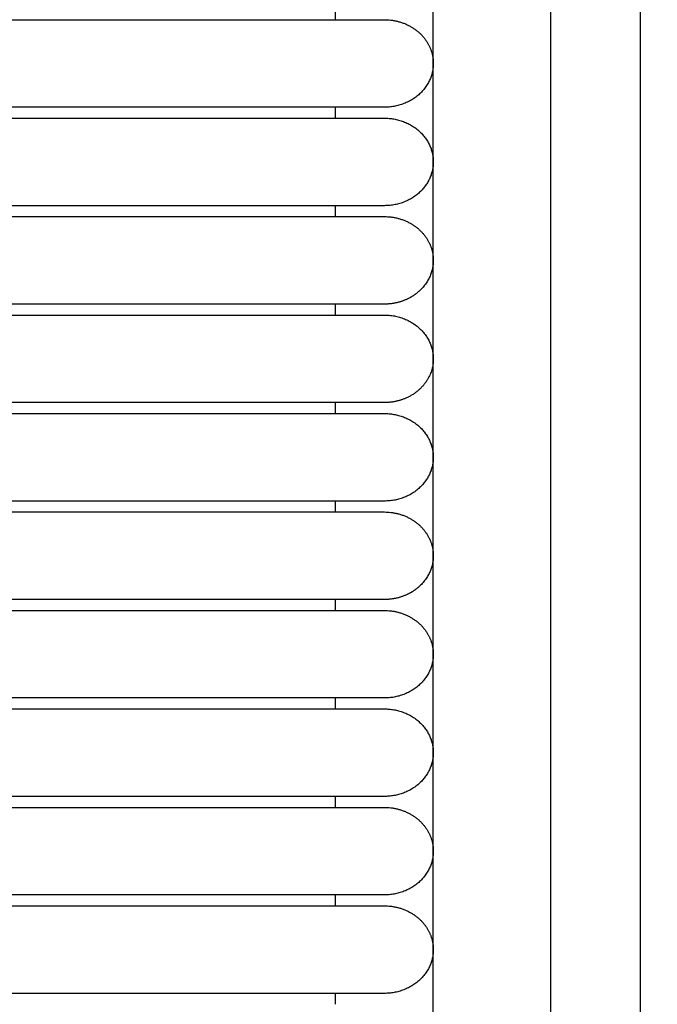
# Model space of a CAD drawing. Header units: millimetres. Extents: x -31695 to -19845, y -5614 to 7253.
# Tile 269 of 432: x -28353 to -28324, y 4911 to 4957. Entities that reach past the tile are written whole.
import ezdxf

# ---------------------------------------------------------------- set-up
doc = ezdxf.new("R2010")
doc.units = ezdxf.units.MM
doc.layers.add('2d', color=7, linetype='Continuous', true_color=0x000000)

msp = doc.modelspace()

# ---------------------------------------------------------------- linework, layer by layer
at = {"layer": '2d', "linetype": 'Continuous', "lineweight": -3}
msp.add_lwpolyline([(-28334.026, 4598.27), (-28334.026, 5374.719)], dxfattribs=at)
for points, knots in [([(-28327.843, 4580.414), (-28327.938, 4581.874), (-28328.016, 4583.335), (-28328.083, 4584.797), (-28328.155, 4586.378), (-28328.214, 4587.961), (-28328.264, 4589.544), (-28328.317, 4591.246), (-28328.359, 4592.949), (-28328.394, 4594.652), (-28328.431, 4596.505), (-28328.46, 4598.358), (-28328.483, 4600.211), (-28328.507, 4602.186), (-28328.524, 4604.161), (-28328.537, 4606.136), (-28328.55, 4608.199), (-28328.559, 4610.262), (-28328.565, 4612.325), (-28328.571, 4614.504), (-28328.574, 4616.683), (-28328.575, 4618.862), (-28328.578, 4622.137), (-28328.578, 4625.411), (-28328.578, 4628.686), (-28328.577, 4639.331), (-28328.577, 4649.975), (-28328.577, 4660.62), (-28328.577, 4672.699), (-28328.577, 4684.778), (-28328.577, 4696.856), (-28328.577, 4710.296), (-28328.577, 4723.735), (-28328.577, 4737.175), (-28328.577, 4751.989), (-28328.577, 4766.804), (-28328.577, 4781.619), (-28328.577, 4813.556), (-28328.577, 4845.491), (-28328.577, 4877.427), (-28328.577, 4910.929), (-28328.577, 4944.432), (-28328.577, 4977.935), (-28328.577, 5011.437), (-28328.577, 5044.939), (-28328.577, 5078.441), (-28328.577, 5094.409), (-28328.577, 5110.377), (-28328.577, 5126.346), (-28328.577, 5142.314), (-28328.577, 5158.284), (-28328.577, 5174.252), (-28328.577, 5181.659), (-28328.577, 5189.066), (-28328.577, 5196.473), (-28328.577, 5203.88), (-28328.577, 5211.288), (-28328.577, 5218.695), (-28328.577, 5224.095), (-28328.577, 5229.495), (-28328.577, 5234.895)], [0, 0, 0, 0, 4.32571, 4.32571, 4.32571, 9.006348, 9.006348, 9.006348, 14.041632, 14.041632, 14.041632, 19.519096, 19.519096, 19.519096, 25.35732, 25.35732, 25.35732, 31.454857, 31.454857, 31.454857, 37.895938, 37.895938, 37.895938, 47.575429, 47.575429, 47.575429, 79.038556, 79.038556, 79.038556, 114.740207, 114.740207, 114.740207, 154.464201, 154.464201, 154.464201, 198.253062, 198.253062, 198.253062, 292.648844, 292.648844, 292.648844, 391.674129, 391.674129, 391.674129, 490.698643, 490.698643, 490.698643, 537.896832, 537.896832, 537.896832, 585.096367, 585.096367, 585.096367, 606.990068, 606.990068, 606.990068, 628.884072, 628.884072, 628.884072, 644.845046, 644.845046, 644.845046, 644.845046]), ([(-28323.638, 4580.596), (-28323.732, 4582.035), (-28323.81, 4583.484), (-28323.877, 4584.924), (-28323.949, 4586.492), (-28324.008, 4588.061), (-28324.058, 4589.629), (-28324.112, 4591.321), (-28324.155, 4593.014), (-28324.19, 4594.706), (-28324.229, 4596.551), (-28324.258, 4598.396), (-28324.282, 4600.241), (-28324.307, 4602.211), (-28324.325, 4604.181), (-28324.339, 4606.15), (-28324.353, 4608.21), (-28324.363, 4610.269), (-28324.369, 4612.329), (-28324.376, 4614.506), (-28324.38, 4616.683), (-28324.383, 4618.86), (-28324.385, 4621.379), (-28324.387, 4623.899), (-28324.387, 4626.418), (-28324.388, 4627.173), (-28324.388, 4627.928), (-28324.388, 4628.683), (-28324.392, 4639.328), (-28324.394, 4649.973), (-28324.397, 4660.618), (-28324.4, 4672.697), (-28324.402, 4684.776), (-28324.403, 4696.855), (-28324.405, 4710.294), (-28324.407, 4723.734), (-28324.408, 4737.174), (-28324.409, 4751.989), (-28324.411, 4766.803), (-28324.411, 4781.618), (-28324.413, 4813.555), (-28324.414, 4845.491), (-28324.414, 4877.427), (-28324.415, 4910.93), (-28324.415, 4944.432), (-28324.415, 4977.935), (-28324.415, 5011.437), (-28324.415, 5044.939), (-28324.414, 5078.441), (-28324.414, 5094.41), (-28324.414, 5110.378), (-28324.413, 5126.346), (-28324.413, 5142.315), (-28324.412, 5158.284), (-28324.411, 5174.252), (-28324.411, 5181.659), (-28324.41, 5189.067), (-28324.41, 5196.474), (-28324.409, 5202.878), (-28324.409, 5209.282), (-28324.408, 5215.686)], [0, 0, 0, 0, 4.271346, 4.271346, 4.271346, 8.910793, 8.910793, 8.910793, 13.915218, 13.915218, 13.915218, 19.369775, 19.369775, 19.369775, 25.191998, 25.191998, 25.191998, 31.279337, 31.279337, 31.279337, 37.714779, 37.714779, 37.714779, 45.161136, 45.161136, 45.161136, 47.392834, 47.392834, 47.392834, 78.857016, 78.857016, 78.857016, 114.55941, 114.55941, 114.55941, 154.283912, 154.283912, 154.283912, 198.073133, 198.073133, 198.073133, 292.469323, 292.469323, 292.469323, 391.494727, 391.494727, 391.494727, 490.51936, 490.51936, 490.51936, 537.717708, 537.717708, 537.717708, 584.917492, 584.917492, 584.917492, 606.811354, 606.811354, 606.811354, 625.740521, 625.740521, 625.740521, 625.740521])]:
    msp.add_open_spline(points, degree=3, knots=knots, dxfattribs=at)
for points in [[(-28338.56, 4956.553), (-28338.56, 4956.807), (-28338.56, 4957.061)], [(-28376.746, 4956.553), (-28360.486, 4956.553), (-28344.226, 4956.553)], [(-28344.226, 4952.493), (-28354.165, 4952.493), (-28364.104, 4952.493)], [(-28338.56, 4951.986), (-28338.56, 4952.24), (-28338.56, 4952.493)], [(-28364.104, 4951.986), (-28354.165, 4951.986), (-28344.226, 4951.986)], [(-28344.226, 4947.926), (-28354.165, 4947.926), (-28364.104, 4947.926)], [(-28338.56, 4947.419), (-28338.56, 4947.672), (-28338.56, 4947.926)], [(-28376.746, 4947.419), (-28360.486, 4947.419), (-28344.226, 4947.419)], [(-28344.226, 4943.359), (-28354.165, 4943.359), (-28364.104, 4943.359)], [(-28338.56, 4942.851), (-28338.56, 4943.105), (-28338.56, 4943.359)], [(-28364.104, 4942.851), (-28354.165, 4942.851), (-28344.226, 4942.851)], [(-28344.226, 4938.791), (-28354.165, 4938.791), (-28364.104, 4938.791)], [(-28338.56, 4938.284), (-28338.56, 4938.538), (-28338.56, 4938.791)], [(-28364.104, 4938.284), (-28354.165, 4938.284), (-28344.226, 4938.284)], [(-28344.226, 4934.224), (-28354.165, 4934.224), (-28364.104, 4934.224)], [(-28338.56, 4933.717), (-28338.56, 4933.97), (-28338.56, 4934.224)], [(-28364.104, 4933.717), (-28354.165, 4933.717), (-28344.226, 4933.717)], [(-28344.226, 4929.657), (-28354.165, 4929.657), (-28364.104, 4929.657)], [(-28338.56, 4929.149), (-28338.56, 4929.403), (-28338.56, 4929.657)], [(-28364.104, 4929.149), (-28354.165, 4929.149), (-28344.226, 4929.149)], [(-28344.226, 4925.089), (-28354.165, 4925.089), (-28364.104, 4925.089)], [(-28338.56, 4924.582), (-28338.56, 4924.836), (-28338.56, 4925.09)], [(-28364.104, 4924.582), (-28354.165, 4924.582), (-28344.226, 4924.582)], [(-28344.226, 4920.522), (-28354.165, 4920.522), (-28364.104, 4920.522)], [(-28338.56, 4920.015), (-28338.56, 4920.268), (-28338.56, 4920.522)], [(-28364.104, 4920.014), (-28354.165, 4920.014), (-28344.226, 4920.014)], [(-28344.226, 4915.955), (-28354.165, 4915.955), (-28364.104, 4915.955)], [(-28338.56, 4915.447), (-28338.56, 4915.701), (-28338.56, 4915.955)], [(-28376.746, 4915.447), (-28360.486, 4915.447), (-28344.226, 4915.447)], [(-28344.226, 4911.387), (-28354.165, 4911.387), (-28364.104, 4911.387)], [(-28338.56, 4910.88), (-28338.56, 4911.134), (-28338.56, 4911.387)]]:
    msp.add_open_spline(points, degree=2, dxfattribs=at)
for points, weights, knots in [([(-28344.226, 4956.553), (-28340.94, 4956.553), (-28338.617, 4956.553), (-28336.293, 4956.553), (-28336.293, 4956.553)], [1, 0.853553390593, 0.853553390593, 0.853553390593, 1], [0, 0, 0, 5.79899, 5.79899, 11.59798, 11.59798, 11.59798]), ([(-28334.273, 4955.445), (-28334.026, 4955.011), (-28334.026, 4954.523), (-28334.026, 4953.682), (-28334.69, 4953.088), (-28335.354, 4952.493), (-28336.293, 4952.493)], [0.874965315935, 0.909550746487, 1, 0.853553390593, 0.853553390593, 0.853553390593, 1], [2.290392, 2.290392, 2.290392, 3.313708, 3.313708, 4.970563, 4.970563, 6.627417, 6.627417, 6.627417]), ([(-28336.293, 4952.493), (-28336.293, 4952.493), (-28338.617, 4952.493), (-28340.94, 4952.493), (-28344.226, 4952.493)], [1, 0.853553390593, 0.853553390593, 0.853553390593, 1], [0, 0, 0, 5.79899, 5.79899, 11.59798, 11.59798, 11.59798]), ([(-28344.226, 4951.986), (-28340.94, 4951.986), (-28338.617, 4951.986), (-28336.293, 4951.986), (-28336.293, 4951.986)], [1, 0.853553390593, 0.853553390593, 0.853553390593, 1], [0, 0, 0, 5.79899, 5.79899, 11.59798, 11.59798, 11.59798]), ([(-28336.293, 4951.986), (-28334.026, 4951.986), (-28334.026, 4949.956), (-28334.026, 4947.926), (-28336.293, 4947.926)], [1, 0.707106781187, 1, 0.707106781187, 1], [6.283185, 6.283185, 6.283185, 9.424778, 9.424778, 12.566371, 12.566371, 12.566371]), ([(-28336.293, 4947.926), (-28336.293, 4947.926), (-28338.617, 4947.926), (-28340.94, 4947.926), (-28344.226, 4947.926)], [1, 0.853553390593, 0.853553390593, 0.853553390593, 1], [0, 0, 0, 5.79899, 5.79899, 11.59798, 11.59798, 11.59798]), ([(-28344.226, 4947.419), (-28340.94, 4947.419), (-28338.617, 4947.419), (-28336.293, 4947.419), (-28336.293, 4947.419)], [1, 0.853553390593, 0.853553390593, 0.853553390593, 1], [0, 0, 0, 5.79899, 5.79899, 11.59798, 11.59798, 11.59798]), ([(-28334.273, 4946.31), (-28334.026, 4945.876), (-28334.026, 4945.389), (-28334.026, 4944.548), (-28334.69, 4943.953), (-28334.944, 4943.726), (-28335.264, 4943.58)], [0.874965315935, 0.909550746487, 1, 0.853553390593, 0.853553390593, 0.853553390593, 0.874965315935], [2.290392, 2.290392, 2.290392, 3.313708, 3.313708, 4.970563, 4.970563, 5.604101, 5.604101, 5.604101]), ([(-28336.293, 4943.359), (-28336.293, 4943.359), (-28338.617, 4943.359), (-28340.94, 4943.359), (-28344.226, 4943.359)], [1, 0.853553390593, 0.853553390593, 0.853553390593, 1], [0, 0, 0, 5.79899, 5.79899, 11.59798, 11.59798, 11.59798]), ([(-28344.226, 4942.851), (-28340.94, 4942.851), (-28338.617, 4942.851), (-28336.293, 4942.851), (-28336.293, 4942.851)], [1, 0.853553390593, 0.853553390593, 0.853553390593, 1], [0, 0, 0, 5.79899, 5.79899, 11.59798, 11.59798, 11.59798]), ([(-28336.293, 4942.851), (-28334.026, 4942.851), (-28334.026, 4940.821), (-28334.026, 4939.577), (-28335.264, 4939.013)], [1, 0.707106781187, 1, 0.797556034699, 0.874965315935], [12.566371, 12.566371, 12.566371, 15.707963, 15.707963, 17.879391, 17.879391, 17.879391]), ([(-28336.293, 4938.791), (-28336.293, 4938.791), (-28338.617, 4938.791), (-28340.94, 4938.791), (-28344.226, 4938.791)], [1, 0.853553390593, 0.853553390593, 0.853553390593, 1], [0, 0, 0, 5.79899, 5.79899, 11.59798, 11.59798, 11.59798]), ([(-28344.226, 4938.284), (-28340.94, 4938.284), (-28338.617, 4938.284), (-28336.293, 4938.284), (-28336.293, 4938.284)], [1, 0.853553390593, 0.853553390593, 0.853553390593, 1], [0, 0, 0, 5.79899, 5.79899, 11.59798, 11.59798, 11.59798]), ([(-28336.293, 4938.284), (-28334.026, 4938.284), (-28334.026, 4936.254), (-28334.026, 4934.224), (-28336.293, 4934.224)], [1, 0.707106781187, 1, 0.707106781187, 1], [6.283185, 6.283185, 6.283185, 9.424778, 9.424778, 12.566371, 12.566371, 12.566371]), ([(-28336.293, 4934.224), (-28336.293, 4934.224), (-28338.617, 4934.224), (-28340.94, 4934.224), (-28344.226, 4934.224)], [1, 0.853553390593, 0.853553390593, 0.853553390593, 1], [0, 0, 0, 5.79899, 5.79899, 11.59798, 11.59798, 11.59798]), ([(-28344.226, 4933.717), (-28340.94, 4933.717), (-28338.617, 4933.717), (-28336.293, 4933.717), (-28336.293, 4933.717)], [1, 0.853553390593, 0.853553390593, 0.853553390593, 1], [0, 0, 0, 5.79899, 5.79899, 11.59798, 11.59798, 11.59798]), ([(-28334.273, 4932.608), (-28334.026, 4932.174), (-28334.026, 4931.687), (-28334.026, 4930.846), (-28334.69, 4930.251), (-28334.944, 4930.024), (-28335.264, 4929.878)], [0.874965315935, 0.909550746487, 1, 0.853553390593, 0.853553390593, 0.853553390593, 0.874965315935], [2.290392, 2.290392, 2.290392, 3.313708, 3.313708, 4.970563, 4.970563, 5.604101, 5.604101, 5.604101]), ([(-28336.293, 4929.657), (-28336.293, 4929.657), (-28338.617, 4929.657), (-28340.94, 4929.657), (-28344.226, 4929.657)], [1, 0.853553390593, 0.853553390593, 0.853553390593, 1], [0, 0, 0, 5.79899, 5.79899, 11.59798, 11.59798, 11.59798]), ([(-28344.226, 4929.149), (-28340.94, 4929.149), (-28338.617, 4929.149), (-28336.293, 4929.149), (-28336.293, 4929.149)], [1, 0.853553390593, 0.853553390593, 0.853553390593, 1], [0, 0, 0, 5.79899, 5.79899, 11.59798, 11.59798, 11.59798]), ([(-28334.273, 4928.041), (-28334.026, 4927.607), (-28334.026, 4927.119), (-28334.026, 4926.278), (-28334.69, 4925.684), (-28335.354, 4925.089), (-28336.293, 4925.089)], [0.874965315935, 0.909550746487, 1, 0.853553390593, 0.853553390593, 0.853553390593, 1], [2.290392, 2.290392, 2.290392, 3.313708, 3.313708, 4.970563, 4.970563, 6.627417, 6.627417, 6.627417]), ([(-28336.293, 4925.089), (-28336.293, 4925.089), (-28338.617, 4925.089), (-28340.94, 4925.089), (-28344.226, 4925.089)], [1, 0.853553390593, 0.853553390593, 0.853553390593, 1], [0, 0, 0, 5.79899, 5.79899, 11.59798, 11.59798, 11.59798]), ([(-28344.226, 4924.582), (-28340.94, 4924.582), (-28338.617, 4924.582), (-28336.293, 4924.582), (-28336.293, 4924.582)], [1, 0.853553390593, 0.853553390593, 0.853553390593, 1], [0, 0, 0, 5.79899, 5.79899, 11.59798, 11.59798, 11.59798]), ([(-28336.293, 4924.582), (-28334.026, 4924.582), (-28334.026, 4922.552), (-28334.026, 4920.522), (-28336.293, 4920.522)], [1, 0.707106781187, 1, 0.707106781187, 1], [6.283185, 6.283185, 6.283185, 9.424778, 9.424778, 12.566371, 12.566371, 12.566371]), ([(-28336.293, 4920.522), (-28336.293, 4920.522), (-28338.617, 4920.522), (-28340.94, 4920.522), (-28344.226, 4920.522)], [1, 0.853553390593, 0.853553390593, 0.853553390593, 1], [0, 0, 0, 5.79899, 5.79899, 11.59798, 11.59798, 11.59798]), ([(-28344.226, 4920.014), (-28340.94, 4920.014), (-28338.617, 4920.014), (-28336.293, 4920.014), (-28336.293, 4920.014)], [1, 0.853553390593, 0.853553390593, 0.853553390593, 1], [0, 0, 0, 5.79899, 5.79899, 11.59798, 11.59798, 11.59798]), ([(-28334.273, 4918.906), (-28334.026, 4918.472), (-28334.026, 4917.985), (-28334.026, 4917.144), (-28334.69, 4916.549), (-28335.354, 4915.955), (-28336.293, 4915.955)], [0.874965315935, 0.909550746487, 1, 0.853553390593, 0.853553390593, 0.853553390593, 1], [2.290392, 2.290392, 2.290392, 3.313708, 3.313708, 4.970563, 4.970563, 6.627417, 6.627417, 6.627417]), ([(-28336.293, 4915.955), (-28336.293, 4915.955), (-28338.617, 4915.955), (-28340.94, 4915.955), (-28344.226, 4915.955)], [1, 0.853553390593, 0.853553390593, 0.853553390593, 1], [0, 0, 0, 5.79899, 5.79899, 11.59798, 11.59798, 11.59798]), ([(-28344.226, 4915.447), (-28340.94, 4915.447), (-28338.617, 4915.447), (-28336.293, 4915.447), (-28336.293, 4915.447)], [1, 0.853553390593, 0.853553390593, 0.853553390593, 1], [0, 0, 0, 5.79899, 5.79899, 11.59798, 11.59798, 11.59798]), ([(-28334.273, 4914.339), (-28334.026, 4913.905), (-28334.026, 4913.417), (-28334.026, 4912.576), (-28334.69, 4911.982), (-28335.354, 4911.387), (-28336.293, 4911.387)], [0.874965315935, 0.909550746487, 1, 0.853553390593, 0.853553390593, 0.853553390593, 1], [2.290392, 2.290392, 2.290392, 3.313708, 3.313708, 4.970563, 4.970563, 6.627417, 6.627417, 6.627417]), ([(-28336.293, 4911.387), (-28336.293, 4911.387), (-28338.617, 4911.387), (-28340.94, 4911.387), (-28344.226, 4911.387)], [1, 0.853553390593, 0.853553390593, 0.853553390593, 1], [0, 0, 0, 5.79899, 5.79899, 11.59798, 11.59798, 11.59798])]:
    msp.add_rational_spline(points, weights, degree=2, knots=knots, dxfattribs=at)
for points, weights in [([(-28336.293, 4956.553), (-28334.904, 4956.553), (-28334.273, 4955.445)], [1, 0.797556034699, 0.874965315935]), ([(-28336.293, 4947.419), (-28334.904, 4947.419), (-28334.273, 4946.31)], [1, 0.797556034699, 0.874965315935]), ([(-28335.264, 4943.58), (-28335.749, 4943.359), (-28336.293, 4943.359)], [0.874965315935, 0.909550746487, 1]), ([(-28335.264, 4939.013), (-28335.749, 4938.791), (-28336.293, 4938.791)], [0.874965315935, 0.909550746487, 1]), ([(-28336.293, 4933.717), (-28334.904, 4933.717), (-28334.273, 4932.608)], [1, 0.797556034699, 0.874965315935]), ([(-28335.264, 4929.878), (-28335.749, 4929.657), (-28336.293, 4929.657)], [0.874965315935, 0.909550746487, 1]), ([(-28336.293, 4929.149), (-28334.904, 4929.149), (-28334.273, 4928.041)], [1, 0.797556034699, 0.874965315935]), ([(-28336.293, 4920.014), (-28334.904, 4920.014), (-28334.273, 4918.906)], [1, 0.797556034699, 0.874965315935]), ([(-28336.293, 4915.447), (-28334.904, 4915.447), (-28334.273, 4914.339)], [1, 0.797556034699, 0.874965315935])]:
    msp.add_rational_spline(points, weights, degree=2, dxfattribs=at)

doc.saveas('drawing.dxf')
